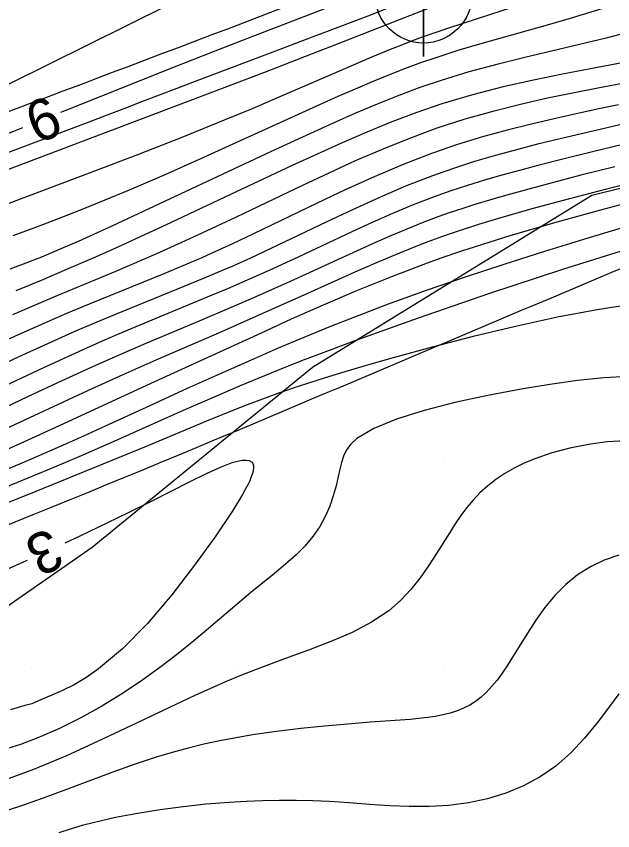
# Model space of a CAD drawing. Extents: x 2602990 to 2605851, y 618069 to 619180.
# Drawn here: x 2603739.25 to 2603768.15, y 618522.16 to 618561.61 of the extents above; entities that cross this region are included whole.
import ezdxf

# ---------------------------------------------------------------- set-up
doc = ezdxf.new("R2010")
doc.units = 0
for name, color, linetype in [('DTM Contours Major', 7, 'Continuous'), ('DTM Contours Major Text', 7, 'Continuous'), ('DTM Contours Minor', 7, 'Continuous'), ('DTM Contours Minor Text', 7, 'Continuous'), ('Exist DTM Breakline', 7, 'Continuous'), ('Exist DTM Breakline Cogo Point CELL', 7, 'Continuous'), ('Exist DTM Crownline', 7, 'Continuous'), ('Exist DTM QL2 LIDAR Elevation Point', 7, 'Continuous'), ('Exist Roads EOP', 7, 'Continuous'), ('PH Exist DTM Obscure Area', 7, 'Continuous')]:
    doc.layers.add(name, color=color, linetype=linetype)

# ---------------------------------------------------------------- blocks, each defined once
blk = doc.blocks.new('EXIST DTM BREAKLINE COGO POINT')
at = {"layer": 'Exist DTM Breakline Cogo Point CELL'}
blk.add_lwpolyline([(0, 0.06), (0, -0.06), (0, 0), (0.06, 0), (-0.06, 0)], dxfattribs=at)
blk.add_circle((0, 0), 0.04688, dxfattribs=at)

msp = doc.modelspace()

# ---------------------------------------------------------------- linework, layer by layer
at = {"layer": 'DTM Contours Major'}
for points in [[(2603754.66, 618562.15), (2603750.747, 618560.644), (2603748.793, 618559.887), (2603746.813, 618559.112), (2603744.434, 618558.17), (2603741.972, 618557.185), (2603741.398, 618556.954)], [(2603739.543, 618556.205), (2603730.93, 618552.729)], [(2603768.249, 618554.326), (2603766.611, 618553.911), (2603765.036, 618553.5), (2603763.553, 618553.097), (2603762.849, 618552.899), (2603762.172, 618552.703), (2603761.52, 618552.507), (2603760.888, 618552.307), (2603760.272, 618552.103), (2603759.67, 618551.89), (2603758.915, 618551.605), (2603758.171, 618551.305), (2603757.432, 618550.992), (2603756.693, 618550.667), (2603755.199, 618549.991), (2603752.481, 618548.755), (2603750.624, 618547.928), (2603749.693, 618547.522), (2603748.023, 618546.812), (2603745.533, 618545.762), (2603744.707, 618545.407), (2603743.899, 618545.053), (2603743.089, 618544.692), (2603741.458, 618543.949), (2603739.795, 618543.174), (2603736.622, 618541.682)]]:
    msp.add_lwpolyline(points, dxfattribs=at)
at = {"layer": 'DTM Contours Minor'}
for points in [[(2603754.174, 618565.909), (2603738.886, 618558.326), (2603736.297, 618557.034), (2603733.645, 618555.698), (2603731.123, 618554.414), (2603730.578, 618554.143), (2603730.012, 618553.869), (2603729.401, 618553.581), (2603728.722, 618553.272), (2603727.953, 618552.932), (2603725.159, 618551.75), (2603721.585, 618550.287), (2603717.382, 618548.591), (2603712.701, 618546.708), (2603709.755, 618545.518)], [(2603763.372, 618562.079), (2603760.882, 618561.27), (2603760.143, 618561.025), (2603759.436, 618560.783), (2603758.909, 618560.594), (2603758.392, 618560.402), (2603757.88, 618560.204), (2603757.366, 618560), (2603756.313, 618559.565), (2603755.317, 618559.14), (2603751.942, 618557.676), (2603750.673, 618557.136), (2603749.323, 618556.574), (2603747.274, 618555.747), (2603745.118, 618554.901), (2603742.917, 618554.058), (2603740.735, 618553.235), (2603738.636, 618552.454), (2603734.812, 618551.044), (2603733.942, 618550.719), (2603733.101, 618550.399), (2603732.28, 618550.078), (2603731.47, 618549.752), (2603730.809, 618549.475)], [(2603759.251, 618562.005), (2603757.724, 618561.415), (2603754.632, 618560.196), (2603753.872, 618559.9), (2603751.228, 618558.881), (2603748.155, 618557.711), (2603738.208, 618553.947)], [(2603767.678, 618561.996), (2603766.142, 618561.519), (2603764.982, 618561.18), (2603761.69, 618560.259), (2603760.645, 618559.95), (2603759.62, 618559.623), (2603758.841, 618559.353), (2603758.065, 618559.065), (2603757.284, 618558.759), (2603756.491, 618558.434), (2603755.678, 618558.089), (2603754.838, 618557.722), (2603753.257, 618557.016), (2603748.143, 618554.691), (2603746.414, 618553.922), (2603744.723, 618553.191), (2603743.545, 618552.701), (2603742.397, 618552.239), (2603741.274, 618551.8), (2603740.172, 618551.383), (2603739.085, 618550.982)], [(2603768.675, 618560.778), (2603767.835, 618560.557), (2603766.545, 618560.24), (2603763.886, 618559.615), (2603762.535, 618559.281), (2603761.183, 618558.917), (2603759.838, 618558.509), (2603758.809, 618558.159), (2603757.781, 618557.776), (2603756.744, 618557.362), (2603755.691, 618556.917), (2603754.612, 618556.442), (2603753.498, 618555.938), (2603751.571, 618555.048), (2603745.675, 618552.277), (2603743.871, 618551.44), (2603742.25, 618550.707), (2603741.407, 618550.34), (2603740.47, 618549.949), (2603739.703, 618549.646), (2603738.938, 618549.359)], [(2603769.023, 618559.442), (2603767.075, 618559.074), (2603765.724, 618558.815), (2603764.307, 618558.523), (2603762.844, 618558.191), (2603761.36, 618557.808), (2603759.874, 618557.366), (2603758.655, 618556.949), (2603757.445, 618556.492), (2603756.242, 618556), (2603755.04, 618555.48), (2603753.835, 618554.937), (2603752.623, 618554.377), (2603749.621, 618552.972), (2603746.749, 618551.624), (2603745.425, 618551.008), (2603744.209, 618550.45), (2603743.122, 618549.963), (2603741.684, 618549.338), (2603740.452, 618548.819), (2603739.229, 618548.319)], [(2603768.876, 618558.401), (2603767.504, 618558.144), (2603766.275, 618557.905), (2603764.996, 618557.64), (2603763.681, 618557.342), (2603762.34, 618557.005), (2603760.986, 618556.622), (2603759.629, 618556.186), (2603758.297, 618555.699), (2603756.978, 618555.167), (2603755.678, 618554.603), (2603754.399, 618554.019), (2603753.147, 618553.428), (2603749.907, 618551.881), (2603748.937, 618551.425), (2603747.995, 618550.987), (2603747.08, 618550.569), (2603746.193, 618550.172), (2603745.448, 618549.847), (2603744.018, 618549.239), (2603741.205, 618548.062), (2603739.06, 618547.144)], [(2603768.428, 618557.32), (2603767.485, 618557.124), (2603766.531, 618556.92), (2603765.38, 618556.667), (2603764.211, 618556.394), (2603763.028, 618556.097), (2603761.834, 618555.768), (2603760.631, 618555.4), (2603759.422, 618554.986), (2603757.998, 618554.438), (2603756.583, 618553.837), (2603755.191, 618553.205), (2603753.832, 618552.561), (2603750.744, 618551.067), (2603749.723, 618550.588), (2603748.728, 618550.136), (2603748.235, 618549.918), (2603747.314, 618549.523), (2603746.394, 618549.139), (2603742.774, 618547.666), (2603741.678, 618547.207), (2603740.586, 618546.736), (2603739.477, 618546.248), (2603737.557, 618545.383)], [(2603769.049, 618556.478), (2603767.875, 618556.213), (2603766.706, 618555.942), (2603765.545, 618555.665), (2603764.514, 618555.412), (2603763.489, 618555.149), (2603762.467, 618554.871), (2603761.448, 618554.571), (2603760.431, 618554.245), (2603759.412, 618553.886), (2603758.114, 618553.378), (2603756.821, 618552.825), (2603755.543, 618552.244), (2603754.29, 618551.652), (2603751.895, 618550.504), (2603750.59, 618549.897), (2603749.738, 618549.515), (2603749.313, 618549.329), (2603748.346, 618548.918), (2603747.373, 618548.516), (2603744.438, 618547.326), (2603743.463, 618546.924), (2603742.119, 618546.351), (2603740.763, 618545.752), (2603739.37, 618545.118), (2603738.163, 618544.556)], [(2603768.648, 618555.404), (2603767.239, 618555.064), (2603765.86, 618554.72), (2603764.522, 618554.377), (2603763.64, 618554.144), (2603762.781, 618553.908), (2603761.941, 618553.667), (2603761.116, 618553.415), (2603760.304, 618553.15), (2603759.501, 618552.866), (2603758.487, 618552.476), (2603757.485, 618552.058), (2603756.494, 618551.62), (2603755.516, 618551.172), (2603752.912, 618549.95), (2603751.54, 618549.32), (2603750.173, 618548.712), (2603749.484, 618548.414), (2603748.612, 618548.046), (2603745.048, 618546.573), (2603744.148, 618546.192), (2603743.404, 618545.87), (2603742.656, 618545.54), (2603741.901, 618545.2), (2603740.356, 618544.489), (2603738.296, 618543.514)], [(2603769.74, 618553.711), (2603767.844, 618553.234), (2603765.992, 618552.752), (2603764.234, 618552.277), (2603762.621, 618551.819), (2603761.653, 618551.528), (2603760.751, 618551.241), (2603760.32, 618551.096), (2603759.898, 618550.949), (2603759.371, 618550.756), (2603758.851, 618550.558), (2603758.333, 618550.352), (2603757.812, 618550.138), (2603756.744, 618549.684), (2603755.66, 618549.209), (2603753.364, 618548.184), (2603751.004, 618547.127), (2603749.054, 618546.267), (2603746.018, 618544.951), (2603744.416, 618544.241), (2603742.7, 618543.461), (2603738.461, 618541.498)], [(2603769.997, 618552.859), (2603767.734, 618552.271), (2603765.439, 618551.644), (2603763.164, 618550.978), (2603760.827, 618550.232), (2603759.829, 618549.888), (2603759.167, 618549.651), (2603757.426, 618548.991), (2603755.741, 618548.308), (2603754.122, 618547.617), (2603752.575, 618546.932), (2603751.108, 618546.266), (2603745.772, 618543.829), (2603741.319, 618541.764), (2603739.813, 618541.077), (2603738.596, 618540.534)], [(2603768.557, 618551.344), (2603766.734, 618550.803), (2603764.844, 618550.223), (2603762.92, 618549.611), (2603760.996, 618548.977), (2603759.103, 618548.326), (2603757.275, 618547.666), (2603755.842, 618547.122), (2603754.476, 618546.582), (2603753.176, 618546.049), (2603751.943, 618545.529), (2603750.778, 618545.025), (2603749.123, 618544.295), (2603747.523, 618543.577), (2603745.536, 618542.666), (2603743.559, 618541.753), (2603742.499, 618541.271), (2603741.378, 618540.77), (2603739.708, 618540.043), (2603738.714, 618539.622)], [(2603769.082, 618550.398), (2603765.716, 618549.349), (2603762.178, 618548.184), (2603758.723, 618546.994), (2603755.605, 618545.872), (2603754.274, 618545.375), (2603753.071, 618544.913), (2603751.983, 618544.483), (2603750.997, 618544.084), (2603750.099, 618543.71), (2603748.865, 618543.184), (2603747.328, 618542.508), (2603744.12, 618541.072), (2603742.51, 618540.369), (2603741.211, 618539.818), (2603739.814, 618539.238), (2603738.337, 618538.635)], [(2603769.139, 618547.661), (2603767.391, 618547.397), (2603765.468, 618547.03), (2603763.445, 618546.587), (2603761.395, 618546.093), (2603759.395, 618545.577), (2603757.518, 618545.065), (2603756.209, 618544.693), (2603755.01, 618544.337), (2603753.914, 618543.998), (2603752.913, 618543.674), (2603752.003, 618543.365), (2603751.177, 618543.07), (2603750.438, 618542.793), (2603749.74, 618542.518), (2603748.472, 618541.997), (2603745.544, 618540.772), (2603742.567, 618539.553), (2603739.754, 618538.416), (2603736.706, 618537.194)], [(2603768.935, 618544.158), (2603767.725, 618544.099), (2603766.442, 618543.969), (2603765.103, 618543.781), (2603763.722, 618543.55), (2603762.098, 618543.243), (2603760.505, 618542.898), (2603759.008, 618542.515), (2603757.674, 618542.097), (2603756.568, 618541.646), (2603755.757, 618541.161), (2603755.462, 618540.889), (2603755.251, 618540.606), (2603755.103, 618540.309), (2603755, 618539.996), (2603754.922, 618539.665), (2603754.849, 618539.314), (2603754.744, 618538.859), (2603754.61, 618538.379), (2603754.439, 618537.884), (2603754.223, 618537.384), (2603753.954, 618536.887), (2603753.623, 618536.403), (2603753.234, 618535.947), (2603752.788, 618535.504), (2603752.294, 618535.066), (2603751.76, 618534.624), (2603750.61, 618533.694), (2603749.949, 618533.139), (2603748.57, 618531.959), (2603747.846, 618531.35), (2603747.096, 618530.74), (2603746.317, 618530.136), (2603745.377, 618529.459), (2603744.402, 618528.809), (2603743.398, 618528.197), (2603742.373, 618527.628), (2603741.335, 618527.113), (2603740.29, 618526.657), (2603739.45, 618526.339), (2603738.61, 618526.067)], [(2603768.766, 618541.047), (2603767.875, 618540.992), (2603766.973, 618540.874), (2603766.077, 618540.697), (2603765.207, 618540.463), (2603764.379, 618540.175), (2603763.867, 618539.958), (2603763.381, 618539.719), (2603762.923, 618539.456), (2603762.492, 618539.169), (2603762.09, 618538.856), (2603761.717, 618538.518), (2603761.39, 618538.174), (2603761.085, 618537.808), (2603760.796, 618537.423), (2603760.52, 618537.022), (2603760.25, 618536.607), (2603759.614, 618535.591), (2603759.23, 618534.996), (2603758.817, 618534.409), (2603758.365, 618533.842), (2603757.861, 618533.306), (2603757.294, 618532.812), (2603756.463, 618532.253), (2603755.525, 618531.761), (2603754.499, 618531.316), (2603753.401, 618530.895), (2603752.248, 618530.477), (2603750.866, 618529.966), (2603750.087, 618529.66), (2603749.385, 618529.369), (2603747.897, 618528.708), (2603746.363, 618527.987), (2603744.799, 618527.237), (2603743.221, 618526.489), (2603741.645, 618525.774), (2603740.086, 618525.123), (2603738.854, 618524.664)], [(2603741.612, 618536.105), (2603742.308, 618536.426), (2603744.647, 618537.551), (2603745.766, 618538.11), (2603747.68, 618539.081), (2603748.472, 618539.469), (2603749.149, 618539.775), (2603749.712, 618539.988), (2603749.973, 618540.062), (2603750.197, 618540.104), (2603750.384, 618540.113), (2603750.533, 618540.089), (2603750.643, 618540.031), (2603750.714, 618539.939), (2603750.742, 618539.849), (2603750.747, 618539.739), (2603750.731, 618539.611), (2603750.694, 618539.463), (2603750.636, 618539.297), (2603750.558, 618539.111), (2603750.461, 618538.91), (2603750.345, 618538.69), (2603750.212, 618538.452), (2603750.06, 618538.196), (2603749.706, 618537.629), (2603748.884, 618536.397), (2603747.892, 618535.014), (2603746.78, 618533.582), (2603745.599, 618532.202), (2603744.399, 618530.974), (2603743.231, 618530), (2603742.626, 618529.566), (2603742.047, 618529.224), (2603741.495, 618528.95), (2603740.97, 618528.72), (2603740.472, 618528.513), (2603740, 618528.304)], [(2603768.442, 618535.508), (2603767.737, 618535.264), (2603767.07, 618534.943), (2603766.447, 618534.549), (2603765.872, 618534.084), (2603765.345, 618533.551), (2603764.866, 618532.969), (2603764.427, 618532.356), (2603764.02, 618531.73), (2603763.27, 618530.517), (2603763.029, 618530.141), (2603762.788, 618529.787), (2603762.545, 618529.456), (2603762.296, 618529.151), (2603762.038, 618528.875), (2603761.769, 618528.628), (2603761.501, 618528.423), (2603761.219, 618528.246), (2603760.921, 618528.093), (2603760.607, 618527.964), (2603760.275, 618527.856), (2603759.925, 618527.767), (2603759.557, 618527.695), (2603759.168, 618527.637), (2603758.759, 618527.59), (2603758.328, 618527.551), (2603756.395, 618527.408), (2603755.319, 618527.324), (2603754.192, 618527.224), (2603753.032, 618527.104), (2603751.859, 618526.963), (2603750.693, 618526.795), (2603749.902, 618526.661), (2603749.119, 618526.512), (2603748.343, 618526.345), (2603747.57, 618526.158), (2603746.797, 618525.949), (2603746.019, 618525.717), (2603744.958, 618525.365), (2603743.883, 618524.979), (2603741.683, 618524.152), (2603740.556, 618523.735), (2603739.407, 618523.332), (2603738.025, 618522.886)], [(2603737.082, 618534.05), (2603739.741, 618535.241), (2603739.796, 618535.266)], [(2603768.44, 618528.795), (2603767.942, 618528.107), (2603767.394, 618527.377), (2603766.791, 618526.641), (2603766.127, 618525.934), (2603765.396, 618525.29), (2603764.642, 618524.766), (2603763.831, 618524.328), (2603762.974, 618523.972), (2603762.079, 618523.697), (2603761.155, 618523.499), (2603760.21, 618523.375), (2603759.257, 618523.321), (2603758.294, 618523.323), (2603757.327, 618523.364), (2603756.357, 618523.428), (2603755.387, 618523.5), (2603754.421, 618523.564), (2603753.614, 618523.6), (2603752.809, 618523.619), (2603752.004, 618523.622), (2603751.197, 618523.607), (2603750.386, 618523.576), (2603749.567, 618523.528), (2603748.454, 618523.438), (2603747.336, 618523.319), (2603746.224, 618523.171), (2603745.129, 618522.995), (2603744.063, 618522.789), (2603743.037, 618522.556), (2603742.444, 618522.402), (2603741.866, 618522.237), (2603741.302, 618522.06)], [(2603740, 618528.304), (2603739.659, 618528.214), (2603738.973, 618528.008)]]:
    msp.add_lwpolyline(points, dxfattribs=at)
at = {"layer": 'Exist DTM Breakline'}
msp.add_spline([(2603647.352, 618520.802), (2603704.337, 618541.966), (2603758.983, 618562.663), (2603811.118, 618582.434), (2603865.604, 618602.567), (2603913.966, 618621.231), (2603963.574, 618640.143), (2603974.725, 618636.355), (2603978.77, 618630.138), (2603971.844, 618627.992), (2603956.88, 618621.982), (2603923.969, 618609.772), (2603877.426, 618591.796), (2603827.273, 618571.857), (2603776.875, 618552.809), (2603720.479, 618530.104), (2603675.109, 618514.176), (2603657.355, 618505.354), (2603640.368, 618498.804), (2603619.191, 618491.366), (2603591.676, 618480.386)], degree=3, dxfattribs=at)
at = {"layer": 'Exist DTM Crownline'}
msp.add_spline([(2603233.488, 618380.754), (2603285.185, 618400.095), (2603335.457, 618418.629), (2603390.812, 618439.069), (2603440.087, 618457.325), (2603493.996, 618477.231), (2603542.655, 618495.301), (2603600.808, 618516.867), (2603653.659, 618536.362), (2603706.222, 618555.742), (2603764.811, 618577.593), (2603823.52, 618599.847), (2603878.564, 618620.56), (2603937.951, 618643.078), (2603997.369, 618665.789), (2604036.209, 618680.665), (2604055.311, 618688.017)], degree=3, dxfattribs=at)
at = {"layer": 'Exist DTM QL2 LIDAR Elevation Point'}
for p, q in [((2603740, 618550), (2603740, 618550)), ((2603750, 618550), (2603750, 618550)), ((2603760, 618550), (2603760, 618550)), ((2603740, 618540), (2603740, 618540)), ((2603750, 618540), (2603750, 618540)), ((2603760, 618540), (2603760, 618540)), ((2603740, 618530), (2603740, 618530)), ((2603750, 618530), (2603750, 618530)), ((2603760, 618530), (2603760, 618530))]:
    msp.add_line(p, q, dxfattribs=at)
at = {"layer": 'Exist Roads EOP'}
for points in [[(2603230.17, 618389.98), (2603282.929, 618409.597), (2603332.773, 618427.868), (2603388.167, 618448.413), (2603437.203, 618466.721), (2603490.778, 618486.527), (2603539.039, 618504.558), (2603597.451, 618526.156), (2603651.053, 618545.972), (2603705.208, 618566.084), (2603762.02, 618587.183), (2603820.334, 618609.162), (2603876.341, 618629.99), (2603934.909, 618652.28), (2603996.409, 618675.568), (2604033.216, 618689.957), (2604052.01, 618697.199)], [(2604034.633, 618668.486), (2603984.89, 618650.123), (2603936.767, 618631.654), (2603888.195, 618613.335), (2603837.766, 618594.258), (2603782.918, 618573.705), (2603731.939, 618554.39), (2603671.126, 618532.171), (2603621.822, 618514.106), (2603561.545, 618491.877), (2603506.421, 618471.293), (2603452.163, 618451.33), (2603398.364, 618431.316), (2603341.431, 618410.355), (2603281.65, 618388.199), (2603223.033, 618366.475), (2603185.717, 618352.612)]]:
    msp.add_spline(points, degree=3, dxfattribs=at)
at = {"layer": 'PH Exist DTM Obscure Area'}
msp.add_lwpolyline([(2603611.669, 618481.486), (2603621.832, 618487.193), (2603634.854, 618493.342), (2603647.569, 618502.487), (2603662.594, 618512.341), (2603675.88, 618519.311), (2603694.34, 618526.885), (2603713.833, 618527.652), (2603730.339, 618527.158), (2603742.923, 618535.893), (2603753.597, 618544.606), (2603767.139, 618552.942), (2603782.778, 618556.802), (2603798.072, 618555.067), (2603811.904, 618561.907)], dxfattribs=at)

# ---------------------------------------------------------------- block references
at = {"layer": 'Exist DTM Breakline Cogo Point CELL', "xscale": 50, "yscale": 50}
msp.add_blockref('EXIST DTM BREAKLINE COGO POINT', (2603758.983, 618562.663), dxfattribs=at)

# ---------------------------------------------------------------- texts
at = {"layer": 'DTM Contours Major Text'}
msp.add_text('6', height=2, rotation=21.9774, dxfattribs=at).set_placement((2603740.238, 618555.407))
at = {"layer": 'DTM Contours Minor Text'}
msp.add_text('3', height=2, rotation=204.7859, dxfattribs=at).set_placement((2603740.878, 618536.867))

doc.saveas('drawing.dxf')
